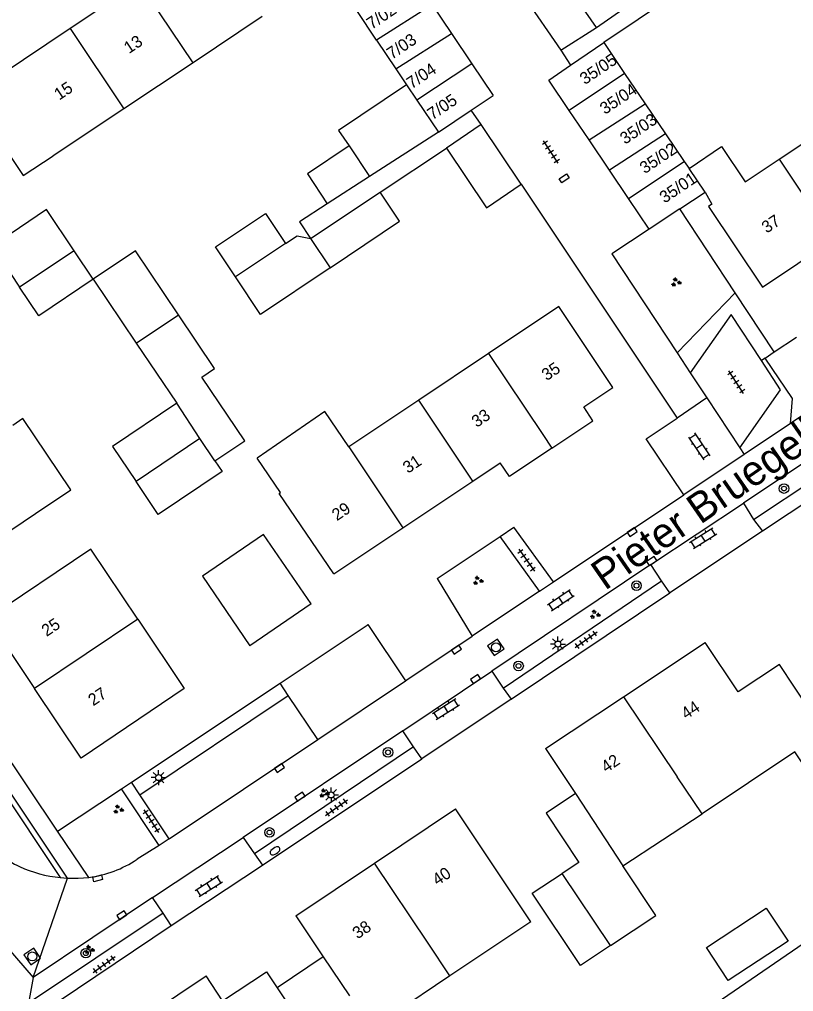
# Model space of a CAD drawing. Extents: x 137999 to 141000, y 397500 to 400501.
# Drawn here: x 138150 to 138214.5, y 399235.9 to 399316.9 of the extents above; entities that cross this region are included whole.
import ezdxf

# ---------------------------------------------------------------- set-up
doc = ezdxf.new("R2010")
doc.units = 0
for name, color, linetype in [('gg-afsc-erfafscheiding', 7, 'Continuous'), ('gg-anno-huisnummerreeks BGT', 7, 'Continuous'), ('gg-anno-openbare ruimte label', 7, 'Continuous'), ('gg-bbg-bijgebouw', 7, 'Continuous'), ('gg-bbg-gedigitaliseerde bebouwing', 7, 'Continuous'), ('gg-bbg-gedigitaliseerde bijgebouw', 7, 'Continuous'), ('gg-bbg-hoofdgebouw', 7, 'Continuous'), ('gg-bbg-luifel en loopbrug', 7, 'Continuous'), ('gg-bbg-tussenscheiding', 7, 'Continuous'), ('gg-knt-verharding', 7, 'Continuous'), ('gg-knt-verharding nz', 7, 'Continuous'), ('gt-grn-groengrens', 7, 'Continuous'), ('gt-grn-vlakafsluiter', 7, 'Continuous'), ('gt-grn-weggrens', 7, 'Continuous'), ('gt-symb-boom', 7, 'Continuous'), ('gt-symb-brandkraan', 7, 'Continuous'), ('gt-symb-groenvak', 7, 'Continuous'), ('gt-symb-klinker verharding', 7, 'Continuous'), ('gt-symb-kolk', 7, 'Continuous'), ('gt-symb-kolk center center', 7, 'Continuous'), ('gt-symb-lichtmast', 7, 'Continuous'), ('gt-symb-rioolschacht', 7, 'Continuous'), ('gt-symb-tegel verharding', 7, 'Continuous')]:
    doc.layers.add(name, color=color, linetype=linetype)

# ---------------------------------------------------------------- blocks, each defined once
blk = doc.blocks.new('gt0-BOOM')
at = {"layer": 'gt-symb-boom'}
for radius in [0.4, 0.2]:
    blk.add_circle((0, 0), radius, dxfattribs=at)
blk = doc.blocks.new('gt0-KL1')
at = {"layer": 'gt-symb-klinker verharding'}
for p, q in [((-1.15, 0.3), (1.15, 0.3)), ((-1, -0.3), (-1, 0.3)), ((-0.5, 0.3), (-0.5, 0.45)), ((0, -0.3), (0, 0.3)), ((0.5, 0.3), (0.5, 0.45)), ((1, -0.3), (1, 0.3)), ((-1.15, -0.3), (1.15, -0.3)), ((-0.5, -0.45), (-0.5, -0.3)), ((0.5, -0.45), (0.5, -0.3))]:
    blk.add_line(p, q, dxfattribs=at)
blk = doc.blocks.new('gt0-KOLK')
at = {"layer": 'gt-symb-kolk'}
blk.add_lwpolyline([(0, 0), (0.375, 0), (0.375, 0.4), (-0.375, 0.4), (-0.375, 0), (0, 0)], dxfattribs=at)
blk = doc.blocks.new('gt0-LMAST')
at = {"layer": 'gt-symb-lichtmast'}
for p, q in [((-0.182, 0.173), (-0.447, 0.438)), ((-0.005, 0.246), (-0.005, 0.621)), ((0.172, 0.173), (0.437, 0.438)), ((-0.255, -0.004), (-0.63, -0.004)), ((-0.182, -0.181), (-0.447, -0.446)), ((-0.005, -0.254), (-0.005, -0.629)), ((0.437, -0.446), (0.172, -0.181)), ((0.245, -0.004), (0.62, -0.004))]:
    blk.add_line(p, q, dxfattribs=at)
blk.add_circle((-0.005, -0.004), 0.25, dxfattribs=at)
blk = doc.blocks.new('gt0-BR')
at = {"layer": 'gt-symb-brandkraan'}
for centre, radius, start, end in [((-0.244, 0), 0.206, 107.56694, 252.43307), ((0.599, -2.664), 3, 106.89205, 107.56694), ((0, -0.691), 0.938, 73.10799, 106.89205), ((-0.599, -2.664), 3, 72.43309, 73.10799), ((0.244, 0), 0.206, 287.56695, 72.43309), ((0.599, 2.664), 3, 252.43307, 253.10797), ((0, 0.691), 0.938, 253.10797, 286.89206), ((-0.599, 2.664), 3, 286.89206, 287.56695)]:
    blk.add_arc(centre, radius, start, end, dxfattribs=at)
blk = doc.blocks.new('gt0-TEG1')
at = {"layer": 'gt-symb-tegel verharding'}
for p, q in [((-1.125, 0), (1.125, 0)), ((-0.9, -0.25), (-0.9, 0.25)), ((-0.45, -0.25), (-0.45, 0.25)), ((0, -0.25), (0, 0.25)), ((0.45, -0.25), (0.45, 0.25)), ((0.9, -0.25), (0.9, 0.25))]:
    blk.add_line(p, q, dxfattribs=at)
blk = doc.blocks.new('gt0-GRVAK')
at = {"layer": 'gt-symb-groenvak'}
for p, q in [((-0.11, 0.189), (-0.228, 0.24)), ((-0.182, 0.153), (0.088, 0.153)), ((-0.091, 0.211), (-0.156, 0.322)), ((-0.047, 0.214), (-0.047, 0.393)), ((-0.004, 0.211), (0.061, 0.322)), ((0.015, 0.189), (0.133, 0.24)), ((0.262, -0.052), (0.197, 0.059)), ((0.305, -0.049), (0.305, 0.13)), ((0.349, -0.052), (0.414, 0.059)), ((-0.245, -0.228), (-0.363, -0.177)), ((-0.318, -0.264), (-0.047, -0.264)), ((-0.226, -0.206), (-0.291, -0.095)), ((-0.183, -0.203), (-0.183, -0.024)), ((-0.139, -0.206), (-0.074, -0.095)), ((-0.12, -0.228), (-0.002, -0.177)), ((0.243, -0.074), (0.125, -0.023)), ((0.17, -0.11), (0.441, -0.11)), ((0.368, -0.074), (0.486, -0.023))]:
    blk.add_line(p, q, dxfattribs=at)
blk = doc.blocks.new('gt0-KOLKCC')
at = {"layer": 'gt-symb-kolk center center'}
blk.add_lwpolyline([(-0.375, 0.2), (0.375, 0.2), (0.375, -0.2), (-0.375, -0.2)], close=True, dxfattribs=at)
blk = doc.blocks.new('gt0-RS')
at = {"layer": 'gt-symb-rioolschacht'}
blk.add_lwpolyline([(-0.5, -0.5), (0.5, -0.5), (0.5, 0.5), (-0.5, 0.5)], close=True, dxfattribs=at)
blk.add_circle((0, 0), 0.375, dxfattribs=at)

msp = doc.modelspace()

# ---------------------------------------------------------------- linework, layer by layer
at = {"layer": 'gg-afsc-erfafscheiding'}
for p, q in [((138180.03, 399302.556), (138185.55, 399306.23)), ((138209.612, 399294.165), (138205.004, 399301.167)), ((138212.855, 399289.237), (138209.612, 399294.165)), ((138190.018, 399273.872), (138191.182, 399274.65)), ((138184.78, 399270.373), (138190.018, 399273.872)), ((138178.957, 399266.483), (138179.009, 399266.518)), ((138159.322, 399253.4), (138171.718, 399261.64)), ((138153.161, 399249.305), (138158.488, 399252.846)), ((138158.488, 399252.846), (138159.322, 399253.4)), ((138222.163, 399244.66), (138208.008, 399234.964))]:
    msp.add_line(p, q, dxfattribs=at)
for points in [[(138198.05, 399316.26), (138209.188, 399324.055), (138210.09, 399322.706), (138198.66, 399315.01)], [(138175.624, 399301.57), (138173.316, 399300.08), (138174.238, 399298.701)]]:
    msp.add_lwpolyline(points, dxfattribs=at)
at = {"layer": 'gg-bbg-bijgebouw'}
for p, q in [((138191.67, 399319.33), (138195.08, 399314.38)), ((138184.382, 399318.172), (138185.988, 399315.776)), ((138195.08, 399314.38), (138198.05, 399316.26)), ((138185.988, 399315.776), (138187.682, 399313.248)), ((138195.898, 399313.124), (138198.66, 399315.01)), ((138187.682, 399313.248), (138189.45, 399310.61)), ((138197.431, 399306.919), (138195.786, 399309.366)), ((138188.46, 399308.18), (138185.55, 399306.23)), ((138191.79, 399303.21), (138188.46, 399308.18)), ((138199.131, 399304.389), (138197.431, 399306.919)), ((138200.724, 399302.019), (138199.131, 399304.389)), ((138205.004, 399301.167), (138207.1, 399302.54)), ((138202.43, 399299.48), (138200.724, 399302.019)), ((138205.004, 399301.167), (138202.43, 399299.48)), ((138174.29, 399268.25), (138170.337, 399274.033)), ((138174.29, 399268.25), (138169.19, 399264.76))]:
    msp.add_line(p, q, dxfattribs=at)
for points in [[(138198.05, 399316.26), (138194.56, 399321.32), (138191.67, 399319.33)], [(138195.786, 399309.366), (138194.09, 399311.89), (138195.898, 399313.124)], [(138185.55, 399306.23), (138188.88, 399301.26), (138191.79, 399303.21)]]:
    msp.add_lwpolyline(points, dxfattribs=at)
at = {"layer": 'gg-bbg-gedigitaliseerde bebouwing'}
for p, q in [((138170.22, 399317.178), (138164.453, 399313.338)), ((138164.453, 399313.338), (138158.682, 399309.496)), ((138158.682, 399309.496), (138152.815, 399305.589)), ((138213.257, 399305.292), (138215.891, 399307.052)), ((138210.443, 399303.412), (138213.257, 399305.292)), ((138194.92, 399293.02), (138189.056, 399289.101)), ((138189.056, 399289.101), (138183.25, 399285.221)), ((138183.25, 399285.221), (138177.425, 399281.328)), ((138144.55, 399271.23), (138151.331, 399275.772)), ((138193.82, 399256.19), (138196.292, 399252.442)), ((138192.589, 399241.765), (138186.31, 399251.16)), ((138200.26, 399246.424), (138206.84, 399250.763)), ((138192.589, 399241.765), (138185.851, 399237.256)), ((138175.302, 399238.851), (138177.473, 399235.606)), ((138185.851, 399237.256), (138179.302, 399232.874))]:
    msp.add_line(p, q, dxfattribs=at)
for points in [[(138205.76, 399304.517), (138208.46, 399306.344), (138210.443, 399303.412)], [(138149.148, 399305.698), (138150.317, 399303.934), (138152.815, 399305.589)], [(138177.425, 399281.328), (138175.419, 399284.279), (138169.795, 399280.393)], [(138151.331, 399275.772), (138154.281, 399277.755), (138150.292, 399283.688), (138149.444, 399283.122)], [(138219.706, 399253.533), (138217.256, 399251.9), (138214.574, 399255.921), (138206.84, 399250.763)]]:
    msp.add_lwpolyline(points, dxfattribs=at)
at = {"layer": 'gg-bbg-gedigitaliseerde bijgebouw'}
for p, q in [((138179.738, 399315.228), (138178.093, 399317.683)), ((138179.738, 399315.228), (138181.353, 399312.819)), ((138198.66, 399315.01), (138200.391, 399312.452)), ((138181.353, 399312.819), (138182.233, 399311.506)), ((138200.391, 399312.452), (138202.11, 399309.911)), ((138187.623, 399309.384), (138189.45, 399310.61)), ((138184.885, 399307.548), (138187.623, 399309.384)), ((138202.11, 399309.911), (138203.801, 399307.412)), ((138184.885, 399307.548), (138179.16, 399303.852)), ((138203.801, 399307.412), (138205.359, 399305.11)), ((138205.359, 399305.11), (138205.76, 399304.517)), ((138179.16, 399303.852), (138175.624, 399301.57)), ((138174.238, 399298.701), (138180.03, 399302.556)), ((138156.152, 399295.295), (138154.55, 399297.678)), ((138156.152, 399295.295), (138159.723, 399289.983)), ((138159.723, 399289.983), (138163.099, 399284.963))]:
    msp.add_line(p, q, dxfattribs=at)
for points in [[(138182.233, 399311.506), (138176.576, 399307.703), (138177.446, 399306.409)], [(138177.446, 399306.409), (138173.997, 399304.09), (138175.624, 399301.57)], [(138175.869, 399296.262), (138181.649, 399300.148), (138180.03, 399302.556)], [(138154.55, 399297.678), (138152.248, 399301.103), (138147.721, 399298.06), (138150.013, 399294.65)], [(138167.993, 399295.503), (138166.331, 399298.001), (138170.494, 399300.77), (138172.152, 399298.279)], [(138172.152, 399298.279), (138173.119, 399298.922), (138174.238, 399298.701)], [(138163.245, 399292.334), (138159.666, 399297.658), (138156.152, 399295.295)], [(138175.869, 399296.262), (138170.078, 399292.369), (138167.993, 399295.503)], [(138156.152, 399295.295), (138151.626, 399292.252), (138150.013, 399294.65)], [(138166.279, 399280.16), (138168.77, 399281.835), (138165.197, 399287.15), (138166.253, 399287.86), (138163.245, 399292.334)], [(138163.099, 399284.963), (138157.749, 399281.365), (138159.713, 399278.444)], [(138166.279, 399280.16), (138166.87, 399279.278), (138161.554, 399275.705), (138159.713, 399278.444)], [(138170.337, 399274.033), (138165.236, 399270.55), (138169.19, 399264.76)], [(138196.292, 399252.442), (138193.851, 399250.817), (138196.583, 399246.714), (138195.185, 399245.783)], [(138199.221, 399239.775), (138203.008, 399242.297), (138200.26, 399246.424)], [(138199.221, 399239.775), (138196.719, 399238.109), (138192.708, 399244.134), (138195.185, 399245.783)]]:
    msp.add_lwpolyline(points, dxfattribs=at)
at = {"layer": 'gg-bbg-hoofdgebouw'}
for p, q in [((138159.977, 399320.035), (138154.225, 399316.195)), ((138154.225, 399316.195), (138148.359, 399312.279)), ((138187.754, 399278.483), (138190.033, 399280.007)), ((138181.915, 399274.58), (138187.754, 399278.483)), ((138176.17, 399270.74), (138181.915, 399274.58)), ((138200.288, 399260.504), (138207.094, 399265.042)), ((138193.82, 399256.19), (138200.288, 399260.504)), ((138179.557, 399246.641), (138186.31, 399251.16)), ((138173.028, 399242.272), (138179.557, 399246.641)), ((138173.028, 399242.272), (138175.302, 399238.851)), ((138158.903, 399232.825), (138165.54, 399237.27)), ((138166.921, 399235.183), (138165.54, 399237.27))]:
    msp.add_line(p, q, dxfattribs=at)
for points in [[(138207.1, 399302.54), (138207.67, 399301.56), (138207.39, 399301.37), (138211.88, 399294.65), (138217.75, 399298.57)], [(138196.992, 399284.657), (138199.42, 399286.28), (138194.92, 399293.02)], [(138194.34, 399281.225), (138197.759, 399283.51), (138196.992, 399284.657)], [(138194.34, 399281.225), (138190.8, 399278.859), (138190.033, 399280.007)], [(138176.17, 399270.74), (138171.641, 399277.459), (138171.732, 399277.52), (138169.795, 399280.393)], [(138159.852, 399266.988), (138155.95, 399272.82), (138147.34, 399267.03), (138151.251, 399261.207)], [(138159.852, 399266.988), (138163.73, 399261.19), (138155.15, 399255.4), (138151.251, 399261.207)], [(138215.782, 399259.417), (138213.283, 399263.201), (138209.861, 399260.911), (138207.094, 399265.042)]]:
    msp.add_lwpolyline(points, dxfattribs=at)
at = {"layer": 'gg-bbg-luifel en loopbrug'}
for p, q in [((138175.302, 399238.851), (138171.466, 399236.273)), ((138171.466, 399236.273), (138174.445, 399231.815))]:
    msp.add_line(p, q, dxfattribs=at)
for points in [[(138207.214, 399239.623), (138212.193, 399242.907), (138214.009, 399240.153), (138209.03, 399236.87), (138207.214, 399239.623)], [(138166.921, 399235.183), (138170.578, 399237.603), (138171.466, 399236.273)]]:
    msp.add_lwpolyline(points, dxfattribs=at)
at = {"layer": 'gg-bbg-tussenscheiding'}
for p, q in [((138164.453, 399313.338), (138159.977, 399320.035)), ((138184.382, 399318.172), (138179.738, 399315.228)), ((138154.225, 399316.195), (138158.682, 399309.496)), ((138181.353, 399312.819), (138185.988, 399315.776)), ((138187.682, 399313.248), (138183.09, 399310.226)), ((138200.391, 399312.452), (138195.786, 399309.366)), ((138182.233, 399311.506), (138183.09, 399310.226)), ((138183.09, 399310.226), (138184.885, 399307.548)), ((138197.431, 399306.919), (138202.11, 399309.911)), ((138203.801, 399307.412), (138199.131, 399304.389)), ((138177.446, 399306.409), (138179.16, 399303.852)), ((138213.257, 399305.292), (138217.75, 399298.57)), ((138200.724, 399302.019), (138205.359, 399305.11)), ((138207.1, 399302.54), (138205.76, 399304.517)), ((138172.152, 399298.279), (138167.993, 399295.503)), ((138174.238, 399298.701), (138175.869, 399296.262)), ((138154.55, 399297.678), (138150.013, 399294.65)), ((138159.723, 399289.983), (138163.245, 399292.334)), ((138189.056, 399289.101), (138193.571, 399282.371)), ((138187.754, 399278.483), (138183.25, 399285.221)), ((138165.033, 399282.042), (138163.099, 399284.963)), ((138165.033, 399282.042), (138159.713, 399278.444)), ((138166.279, 399280.16), (138165.033, 399282.042)), ((138193.571, 399282.371), (138194.34, 399281.225)), ((138177.425, 399281.328), (138181.915, 399274.58)), ((138159.852, 399266.988), (138151.251, 399261.207)), ((138200.288, 399260.504), (138204.781, 399253.85)), ((138206.84, 399250.763), (138204.781, 399253.85)), ((138196.292, 399252.442), (138200.26, 399246.424)), ((138199.221, 399239.775), (138195.185, 399245.783))]:
    msp.add_line(p, q, dxfattribs=at)
msp.add_lwpolyline([(138185.851, 399237.256), (138184.03, 399239.977), (138179.557, 399246.641)], dxfattribs=at)
at = {"layer": 'gg-knt-verharding'}
for p, q in [((138191.79, 399303.21), (138204.77, 399283.73)), ((138204.759, 399289.174), (138205.86, 399287.506)), ((138205.86, 399287.506), (138207.237, 399285.42)), ((138218.809, 399286.362), (138214.203, 399283.281)), ((138207.237, 399285.42), (138204.77, 399283.73)), ((138207.237, 399285.42), (138209.982, 399281.263)), ((138223.526, 399285.543), (138210.298, 399276.63)), ((138211.137, 399275.293), (138224.467, 399284.155)), ((138214.203, 399283.281), (138210.351, 399280.704)), ((138225.12, 399283.149), (138211.884, 399274.303)), ((138209.982, 399281.263), (138210.351, 399280.704)), ((138210.351, 399280.704), (138205.319, 399277.337)), ((138194.48, 399270.087), (138205.319, 399277.337)), ((138210.298, 399276.63), (138211.137, 399275.293)), ((138194.48, 399270.087), (138191.182, 399274.65)), ((138211.137, 399275.293), (138211.884, 399274.303)), ((138193.3, 399269.298), (138190.018, 399273.872)), ((138211.884, 399274.303), (138204.15, 399269.171)), ((138202.579, 399271.534), (138189.335, 399262.648)), ((138203.476, 399270.167), (138202.579, 399271.534)), ((138190.295, 399261.226), (138203.476, 399270.167)), ((138193.3, 399269.298), (138194.48, 399270.087)), ((138204.15, 399269.171), (138203.476, 399270.167)), ((138193.3, 399269.298), (138187.702, 399265.553)), ((138190.96, 399260.309), (138204.15, 399269.171)), ((138171.718, 399261.64), (138178.957, 399266.483)), ((138179.009, 399266.518), (138182.146, 399261.836)), ((138182.262, 399261.914), (138187.702, 399265.553)), ((138153.161, 399249.305), (138143.119, 399264.327)), ((138154.01, 399245.398), (138141.9, 399263.502)), ((138189.335, 399262.648), (138190.295, 399261.226)), ((138172.387, 399260.613), (138171.718, 399261.64)), ((138182.146, 399261.836), (138182.262, 399261.914)), ((138190.295, 399261.226), (138190.96, 399260.309)), ((138160.028, 399252.342), (138172.387, 399260.613)), ((138174.835, 399256.946), (138172.387, 399260.613)), ((138190.96, 399260.309), (138183.498, 399255.335)), ((138181.918, 399257.681), (138168.621, 399248.79)), ((138182.828, 399256.34), (138181.918, 399257.681)), ((138182.828, 399256.34), (138169.586, 399247.425)), ((138183.498, 399255.335), (138182.828, 399256.34)), ((138170.248, 399246.489), (138183.498, 399255.335)), ((138161.647, 399248.124), (138158.488, 399252.846)), ((138160.028, 399252.342), (138159.322, 399253.4)), ((138162.475, 399248.678), (138160.028, 399252.342)), ((138155.792, 399245.464), (138153.161, 399249.305)), ((138162.475, 399248.678), (138161.647, 399248.124)), ((138168.621, 399248.79), (138169.586, 399247.425)), ((138161.647, 399248.124), (138159.792, 399246.974)), ((138169.586, 399247.425), (138170.248, 399246.489)), ((138162.643, 399241.451), (138170.248, 399246.489)), ((138153.405, 399245.443), (138154.01, 399245.398)), ((138161.085, 399243.786), (138151.15, 399237.133)), ((138161.959, 399242.476), (138161.085, 399243.786)), ((138161.959, 399242.476), (138150.76, 399234.976)), ((138162.643, 399241.451), (138161.959, 399242.476)), ((138150.479, 399233.288), (138162.643, 399241.451)), ((138151.15, 399237.133), (138150.76, 399234.976))]:
    msp.add_line(p, q, dxfattribs=at)
for points in [[(138202.43, 399299.48), (138199.32, 399297.41), (138204.759, 399289.174)], [(138211.791, 399288.514), (138209.26, 399292.352), (138205.86, 399287.506)], [(138209.982, 399281.263), (138213.389, 399286.09), (138211.791, 399288.514)], [(138214.203, 399283.281), (138214.364, 399285.364), (138212.087, 399288.709)], [(138205.319, 399277.337), (138202.2, 399282.01), (138204.77, 399283.73)], [(138154.01, 399245.398), (138154.899, 399245.403), (138155.792, 399245.464)]]:
    msp.add_lwpolyline(points, dxfattribs=at)
for centre, radius, start, end in [((138154.55, 399255.928), 10.592, 234.32672, 244.56701), ((138154.665, 399254.502), 9.107, 277.10606, 304.25698), ((138154.509, 399256.284), 10.897, 245.56458, 264.1874)]:
    msp.add_arc(centre, radius, start, end, dxfattribs=at)
at = {"layer": 'gg-knt-verharding nz'}
for p, q in [((138202.579, 399271.534), (138210.298, 399276.63)), ((138181.918, 399257.681), (138189.335, 399262.648)), ((138174.835, 399256.946), (138182.146, 399261.836)), ((138162.475, 399248.678), (138174.835, 399256.946)), ((138161.085, 399243.786), (138168.621, 399248.79))]:
    msp.add_line(p, q, dxfattribs=at)
at = {"layer": 'gt-grn-groengrens'}
for p, q in [((138209.612, 399294.165), (138204.759, 399289.174)), ((138184.78, 399270.373), (138187.702, 399265.553)), ((138141.485, 399263.222), (138153.405, 399245.443))]:
    msp.add_line(p, q, dxfattribs=at)
at = {"layer": 'gt-grn-vlakafsluiter'}
for p, q in [((138212.855, 399289.237), (138214.718, 399290.474)), ((138212.087, 399288.709), (138212.855, 399289.237)), ((138212.087, 399288.709), (138211.791, 399288.514))]:
    msp.add_line(p, q, dxfattribs=at)
at = {"layer": 'gt-grn-weggrens'}
for p, q in [((138195.08, 399314.38), (138195.898, 399313.124)), ((138188.46, 399308.18), (138187.623, 399309.384)), ((138151.15, 399237.133), (138154.01, 399245.398)), ((138148.177, 399240.534), (138151.15, 399237.133))]:
    msp.add_line(p, q, dxfattribs=at)

# ---------------------------------------------------------------- block references
at = {"layer": 'gt-symb-boom'}
for p in [(138213.667, 399277.858), (138201.382, 399269.769), (138191.561, 399263.081), (138180.696, 399255.88), (138170.824, 399249.206), (138155.526, 399239.15)]:
    msp.add_blockref('gt0-BOOM', p, dxfattribs=at)
at = {"layer": 'gt-symb-brandkraan', "rotation": 32.673277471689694}
msp.add_blockref('gt0-BR', (138171.286, 399247.673), dxfattribs=at)
at = {"layer": 'gt-symb-groenvak'}
for p in [(138204.67, 399295.041), (138188.175, 399270.189), (138197.917, 399267.363), (138175.372, 399252.471), (138158.224, 399251.122), (138155.806, 399239.447)]:
    msp.add_blockref('gt0-GRVAK', p, dxfattribs=at)
at = {"layer": 'gt-symb-klinker verharding'}
for p, rotation in [((138206.628, 399281.366), 123.99203971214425), ((138206.932, 399273.721), 32.21189736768), ((138195.083, 399268.566), 33.992039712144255), ((138185.517, 399259.488), 32.21189736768), ((138165.77, 399244.742), 32.21189736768)]:
    msp.add_blockref('gt0-KL1', p, dxfattribs=dict(at, rotation=rotation))
at = {"layer": 'gt-symb-kolk'}
for p, rotation in [((138201.141, 399274.061), 33.78542795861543), ((138202.759, 399271.653), 33.42003119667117), ((138186.51, 399264.271), 33.78542795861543), ((138188.095, 399261.818), 33.78542795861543), ((138171.774, 399254.416), 33.78542795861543), ((138173.47, 399252.032), 33.78542795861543), ((138158.634, 399242.145), 33.27826120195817)]:
    msp.add_blockref('gt0-KOLK', p, dxfattribs=dict(at, rotation=rotation))
at = {"layer": 'gt-symb-kolk center center'}
for p, rotation in [((138195.365, 399303.712), 33.60949224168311), ((138156.517, 399245.377), 13.827795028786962)]:
    msp.add_blockref('gt0-KOLKCC', p, dxfattribs=dict(at, rotation=rotation))
at = {"layer": 'gt-symb-lichtmast'}
for p in [(138194.844, 399264.909), (138161.595, 399253.776), (138175.952, 399252.334)]:
    msp.add_blockref('gt0-LMAST', p, dxfattribs=at)
at = {"layer": 'gt-symb-rioolschacht'}
for p, rotation in [((138189.679, 399264.629), 33.78542795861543), ((138151.067, 399238.871), -145.46787543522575)]:
    msp.add_blockref('gt0-RS', p, dxfattribs=dict(at, rotation=rotation))
at = {"layer": 'gt-symb-tegel verharding'}
for p, rotation in [((138194.26, 399305.899), 123.00706175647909), ((138209.695, 399286.728), 123.00706175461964), ((138192.231, 399271.892), -54.32239791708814), ((138197.186, 399265.258), 35.677602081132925), ((138176.413, 399251.281), 35.67760208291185), ((138161.004, 399250.135), 123.00706175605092), ((138157.051, 399238.202), 35.67760208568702)]:
    msp.add_blockref('gt0-TEG1', p, dxfattribs=dict(at, rotation=rotation))

# ---------------------------------------------------------------- texts
at = {"layer": 'gg-anno-huisnummerreeks BGT'}
for s, rotation, p in [('7/02', 33.8, (138179.334, 399316.077)), ('13', 33.7, (138159.12, 399314.052)), ('7/03', 33.8, (138181.01, 399313.576)), ('35/05', 33.9, (138197.086, 399311.469)), ('7/04', 33.8, (138182.66, 399311.114)), ('15', 33.7, (138153.311, 399310.175)), ('35/04', 33.9, (138198.756, 399308.984)), ('7/05', 33.8, (138184.391, 399308.531)), ('35/03', 33.9, (138200.429, 399306.495)), ('35/02', 33.9, (138202.075, 399304.045)), ('35/01', 33.9, (138203.725, 399301.591)), ('37', 33.7, (138212.224, 399299.089)), ('35', 33.8, (138193.905, 399286.803)), ('33', 33.8, (138188.072, 399282.905)), ('31', 33.8, (138182.348, 399279.079)), ('29', 33.8, (138176.437, 399275.128)), ('25', 33.9, (138152.26, 399265.485)), ('27', 33.9, (138156.143, 399259.703)), ('44', 33.7, (138205.524, 399258.586)), ('42', 33.7, (138198.862, 399254.144)), ('40', 33.8, (138184.805, 399244.738)), ('38', 33.8, (138178.155, 399240.288))]:
    msp.add_text(s, height=1, rotation=rotation, dxfattribs=at).set_placement(p)
at = {"layer": 'gg-anno-openbare ruimte label'}
msp.add_text('Pieter Bruegellaan', height=2.5, rotation=34.7, dxfattribs=at).set_placement((138198.755, 399269.319))

doc.saveas('drawing.dxf')
